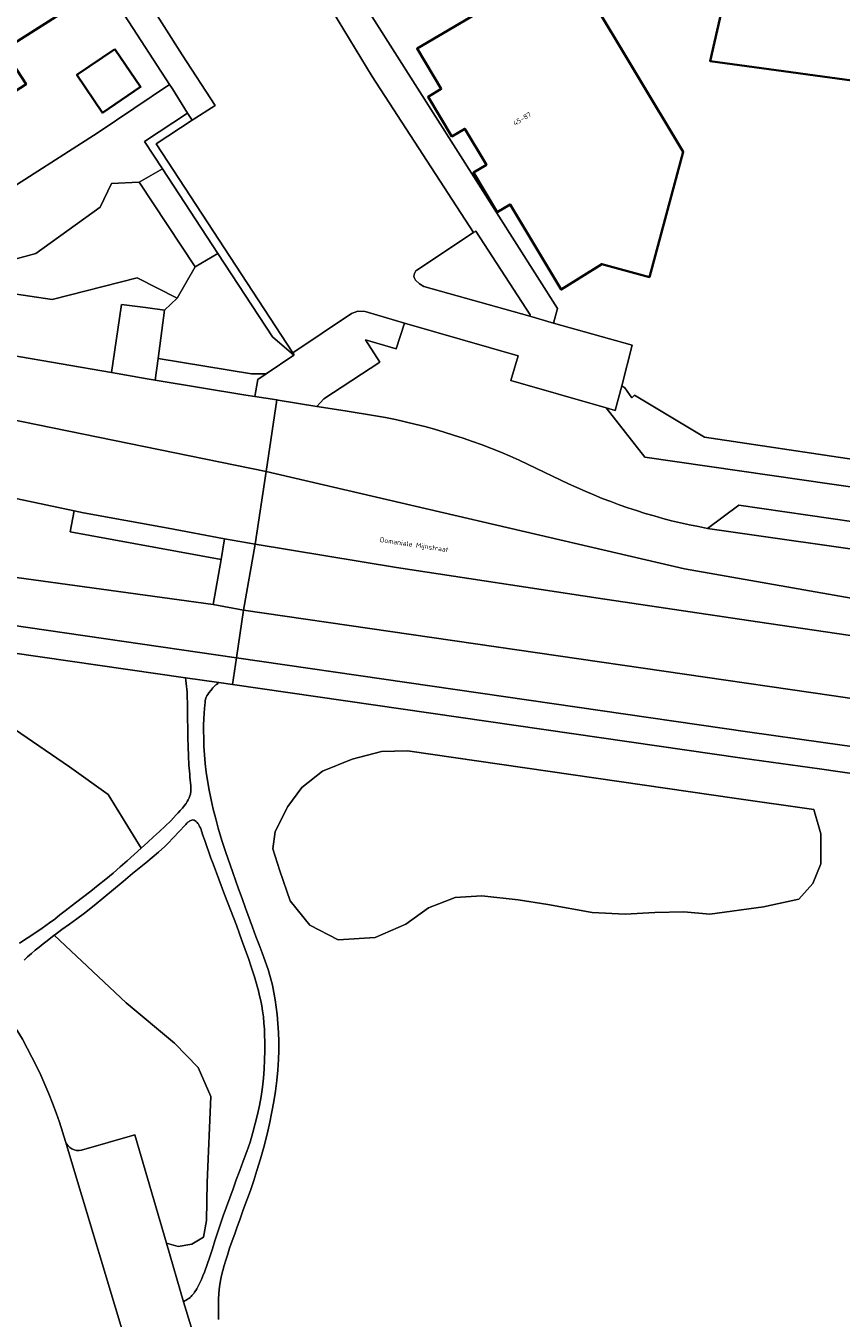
# Model space of a CAD drawing. Header units: metres. Extents: x 197700 to 204338, y 317132 to 325229.
# Tile 748 of 1056: x 203459 to 203519, y 319061 to 319156. Entities that reach past the tile are written whole.
import ezdxf
from ezdxf.enums import TextEntityAlignment as Align

# ---------------------------------------------------------------- set-up
doc = ezdxf.new("R2010")
doc.units = ezdxf.units.M
for name, color, linetype, lineweight in [('B-WE-GR-BEPLANTING_CULTUUR_BOSPLANTSOEN-GV', 90, 'Continuous', 18), ('B-WE-GR-BEPLANTING_CULTUUR_HEESTERS-GV', 90, 'Continuous', 18), ('B-WE-OG-BEBOUWING-GV', 7, 'Continuous', 35), ('B-WE-OG-BEBOUWING-T18', 10, 'Continuous', 18), ('B-WE-OG-TERREIN_CULTUURSCHEIDING-GV', 7, 'Continuous', 18), ('B-WE-OG-TERREIN_ERF-GV', 7, 'Continuous', 18), ('B-WE-OG-TOPOGRAFIE-T18', 10, 'Continuous', 18), ('B-WE-VH-VERHARDING_ASFALT-GV', 252, 'Continuous', 18), ('B-WE-VH-VERHARDING_BETONSTRAATSTEEN-GV', 252, 'Continuous', 18), ('B-WE-VH-VERHARDING_GESLOTEN-GV', 252, 'Continuous', 18), ('B-WE-VH-VERHARDING_OPEN-GV', 252, 'Continuous', 18), ('B-WE-VH-VERHARDING_SIERBESTRATING-GV', 252, 'Continuous', 18), ('B-WE-VH-VERHARDING_TEGEL-GV', 252, 'Continuous', 18)]:
    doc.layers.add(name, color=color, linetype=linetype, lineweight=lineweight)
doc.styles.add('NLCS-ISO-M200-T18', font='NLCS-ISO.ttf', dxfattribs={"height": 0.36})

msp = doc.modelspace()

# ---------------------------------------------------------------- linework, layer by layer
at = {"layer": 'B-WE-GR-BEPLANTING_CULTUUR_BOSPLANTSOEN-GV'}
msp.add_lwpolyline([(203487.469, 319102.753), (203485.54, 319102.724), (203483.4, 319102.146), (203481.202, 319101.278), (203479.698, 319100.063), (203478.657, 319098.675), (203477.731, 319096.824), (203477.558, 319095.551), (203478.078, 319093.931), (203478.83, 319091.733), (203480.276, 319089.94), (203482.358, 319088.841), (203485.077, 319089.014), (203487.333, 319089.998), (203489.01, 319091.213), (203490.976, 319091.965), (203492.943, 319092.08), (203495.604, 319091.791), (203497.801, 319091.444), (203501.04, 319090.866), (203503.47, 319090.75), (203505.668, 319090.866), (203507.808, 319090.923), (203509.716, 319090.75), (203513.649, 319091.27), (203516.252, 319091.849), (203517.293, 319093.006), (203517.871, 319094.452), (203517.871, 319096.65), (203517.37, 319098.458), (203511.677, 319099.254)], close=True, dxfattribs=at)
msp.add_lwpolyline([(203463.487, 319073.378), (203467.394, 319074.506), (203469.734, 319066.518), (203470.597, 319066.291), (203471.605, 319066.459), (203472.445, 319066.962), (203472.669, 319068.194), (203472.724, 319070.994), (203473.004, 319077.321), (203472.053, 319079.449), (203470.317, 319081.241), (203466.762, 319084.209), (203461.467, 319089.19), (203460.947, 319088.79), (203460.655, 319088.557), (203460.363, 319088.322), (203460.074, 319088.085), (203459.79, 319087.841), (203459.514, 319087.59), (203459.26, 319087.346)], dxfattribs=at)
for points in [[(203457.137, 319084.692, -0.081818), (203462.304, 319074.002)], [(203462.304, 319074.002, 0.390291), (203463.487, 319073.378)]]:
    msp.add_lwpolyline(points, format="xyb", dxfattribs=at)
at = {"layer": 'B-WE-GR-BEPLANTING_CULTUUR_HEESTERS-GV'}
for points in [[(203479.026, 319132.066), (203468.98, 319147.45), (203471.623, 319149.175), (203471.288, 319149.706), (203468.118, 319147.607), (203469.43, 319145.603), (203473.514, 319139.366), (203477.524, 319133.244), (203479.096, 319131.895), (203479.132, 319131.919)], [(203467.719, 319144.631), (203465.673, 319144.537), (203464.846, 319142.78), (203460.128, 319139.38), (203454.68, 319137.895), (203454.724, 319136.963), (203461.324, 319135.978), (203467.562, 319137.583), (203470.505, 319136.091), (203471.843, 319138.394)]]:
    msp.add_lwpolyline(points, close=True, dxfattribs=at)
for points in [[(203496.456, 319134.768), (203496.483, 319134.856), (203492.494, 319141.019), (203492.326, 319140.92), (203488.156, 319138.156)], [(203488.049, 319137.417), (203488.337, 319137.151), (203488.675, 319136.954), (203496.456, 319134.768)], [(203458.927, 319088.605), (203459.482, 319088.967), (203460.032, 319089.335), (203460.578, 319089.711), (203461.116, 319090.096), (203461.506, 319090.386), (203461.892, 319090.682), (203462.275, 319090.982), (203463.039, 319091.583), (203464.152, 319092.447), (203464.706, 319092.882), (203465.256, 319093.322), (203465.799, 319093.77), (203466.319, 319094.214), (203466.833, 319094.665), (203467.342, 319095.122), (203467.86, 319095.594), (203465.442, 319099.54), (203462.602, 319101.584), (203458.557, 319104.355)]]:
    msp.add_lwpolyline(points, dxfattribs=at)
msp.add_lwpolyline([(203488.156, 319138.156, 0.423484), (203488.049, 319137.417)], format="xyb", dxfattribs=at)
at = {"layer": 'B-WE-OG-BEBOUWING-GV'}
for points in [[(203523.302, 319172.536), (203520.97, 319173.076), (203520.923, 319172.887), (203514.495, 319174.404), (203509.722, 319153.532), (203523.387, 319151.67), (203523.582, 319152.951), (203550.555, 319149.065), (203555.504, 319148.352), (203555.569, 319148.589), (203566.119, 319147.086), (203567.667, 319157.825), (203562.718, 319158.538), (203542.744, 319161.416), (203543.126, 319164.417), (203522.486, 319168.865)], [(203459.275, 319162.003), (203451.887, 319157.252), (203451.959, 319157.142), (203454.834, 319152.755), (203452.723, 319151.346), (203452.771, 319151.27), (203454.455, 319148.654), (203459.4, 319151.834), (203457.76, 319154.358), (203462.327, 319157.257)], [(203465.93, 319154.414), (203463.141, 319152.519), (203465.031, 319149.738), (203467.82, 319151.632)]]:
    msp.add_lwpolyline(points, close=True, dxfattribs=at)
msp.add_lwpolyline([(203494.769, 319158.361), (203488.164, 319154.453), (203489.943, 319151.488), (203488.98, 319150.91), (203490.73, 319147.994), (203491.672, 319148.56), (203493.268, 319145.903), (203492.316, 319145.332), (203494.067, 319142.419), (203495.007, 319142.985), (203498.78, 319136.711), (203501.751, 319138.589), (203505.261, 319137.638), (203507.754, 319146.845), (203500.729, 319158.569)], dxfattribs=at)
at = {"layer": 'B-WE-OG-TERREIN_CULTUURSCHEIDING-GV'}
for points in [[(203274.767, 319169.809), (203349.157, 319153.345), (203373.512, 319148.079), (203399.002, 319142.896), (203424.096, 319138.041), (203447.15, 319133.815), (203465.692, 319130.603)], [(203450.457, 319116.654), (203473.173, 319113.533), (203473.745, 319116.844), (203462.635, 319118.878), (203462.94, 319120.434), (203449.479, 319123.268), (203436.616, 319126.24), (203417.9, 319130.89), (203407.485, 319133.425), (203396.888, 319135.847), (203389.289, 319137.464), (203376.394, 319139.876), (203358.688, 319143.063), (203273.286, 319159.073)], [(203452.985, 319137.895), (203454.68, 319137.895), (203460.128, 319139.38), (203464.846, 319142.78), (203465.673, 319144.537), (203467.719, 319144.631), (203469.43, 319145.603), (203468.118, 319147.607), (203471.288, 319149.706), (203470.165, 319151.487), (203469.959, 319151.805), (203464.708, 319148.268), (203454.58, 319141.802), (203447.374, 319143.654), (203438.318, 319145.996), (203428.429, 319148.803)], [(203465.692, 319130.603), (203466.266, 319134.607), (203466.413, 319135.63), (203468.188, 319135.396), (203469.595, 319135.21), (203470.505, 319136.091), (203467.562, 319137.583), (203461.324, 319135.978), (203454.724, 319136.963), (203454.68, 319137.895), (203452.985, 319137.895)], [(203523.433, 319121.715), (203504.915, 319124.376), (203502.093, 319128.015), (203495.063, 319130.018), (203495.616, 319131.85), (203487.241, 319134.249), (203486.637, 319132.356), (203484.371, 319133.012), (203485.427, 319131.374), (203481.316, 319128.664), (203480.796, 319128.118), (203482.882, 319127.783), (203485.12, 319127.428)], [(203496.354, 319123.838), (203499.322, 319122.424)], [(203509.53, 319119.142), (203511.842, 319120.84), (203535.548, 319117.424)], [(203476.256, 319117.973), (203475.386, 319113.114), (203518.656, 319106.83), (203530.125, 319105.142), (203531.247, 319104.897), (203531.36, 319104.7), (203531.82, 319104.654)], [(203542.019, 319101.594), (203542.881, 319104.02), (203542.89, 319104.331), (203542.711, 319104.587), (203542.701, 319104.594), (203541.743, 319105.299), (203540.134, 319106.274), (203538.378, 319106.946), (203532.294, 319108.679), (203525.876, 319110.376), (203524.059, 319110.672), (203513.225, 319112.266), (203501.488, 319113.996), (203486.657, 319116.261), (203476.256, 319117.973)], [(203471.132, 319108.145), (203451.924, 319110.921)], [(203458.557, 319104.355), (203462.602, 319101.584), (203465.442, 319099.54), (203467.86, 319095.594), (203468.35, 319096.046), (203468.777, 319096.436), (203469.205, 319096.825), (203469.628, 319097.219), (203470.041, 319097.623), (203470.438, 319098.042), (203470.591, 319098.208), (203470.747, 319098.373), (203470.898, 319098.541), (203471.04, 319098.716), (203471.167, 319098.9), (203471.247, 319099.031), (203471.324, 319099.165), (203471.395, 319099.303), (203471.456, 319099.443), (203471.501, 319099.586), (203471.532, 319099.785), (203471.532, 319099.99), (203471.515, 319100.199), (203471.492, 319100.409), (203471.474, 319100.617), (203471.46, 319100.835), (203471.442, 319101.054), (203471.403, 319101.49), (203471.386, 319101.708), (203471.348, 319102.387), (203471.323, 319103.067), (203471.307, 319103.747), (203471.295, 319104.428), (203471.281, 319105.108), (203471.276, 319105.504), (203471.273, 319106.296), (203471.264, 319106.692), (203471.243, 319107.087), (203471.225, 319107.299), (203471.203, 319107.51), (203471.155, 319107.933), (203471.132, 319108.145)], [(203473.575, 319107.792), (203473.499, 319107.721), (203473.402, 319107.651), (203473.356, 319107.614), (203473.281, 319107.544), (203473.21, 319107.469), (203473.143, 319107.39), (203473.077, 319107.309), (203473.013, 319107.228), (203472.85, 319107.027), (203472.772, 319106.923), (203472.703, 319106.816), (203472.647, 319106.704), (203472.606, 319106.576), (203472.58, 319106.44), (203472.565, 319106.301), (203472.553, 319106.161), (203472.493, 319105.568), (203472.468, 319105.111), (203472.459, 319104.652), (203472.461, 319104.194), (203472.468, 319103.736), (203472.488, 319103.103), (203472.526, 319102.469), (203472.581, 319101.836), (203472.653, 319101.205), (203472.74, 319100.578), (203472.862, 319099.87), (203473.008, 319099.165), (203473.173, 319098.464), (203473.352, 319097.766), (203473.539, 319097.071), (203473.804, 319096.166), (203474.096, 319095.269), (203474.406, 319094.376), (203475.04, 319092.597), (203475.291, 319091.895), (203475.546, 319091.195), (203476.062, 319089.796), (203476.316, 319089.095), (203476.542, 319088.49), (203476.775, 319087.886), (203477.003, 319087.281), (203477.213, 319086.671), (203477.392, 319086.053), (203477.519, 319085.519), (203477.629, 319084.98), (203477.723, 319084.437), (203477.803, 319083.891), (203477.869, 319083.346), (203477.93, 319082.687), (203477.969, 319082.024), (203477.988, 319081.36), (203477.988, 319080.696), (203477.97, 319080.034), (203477.923, 319079.262), (203477.846, 319078.49), (203477.746, 319077.72), (203477.626, 319076.953), (203477.491, 319076.19), (203477.314, 319075.317), (203477.111, 319074.448), (203476.885, 319073.584), (203476.642, 319072.724), (203476.387, 319071.869), (203476.153, 319071.139), (203475.903, 319070.413), (203475.644, 319069.691), (203475.383, 319068.969), (203475.125, 319068.246), (203474.938, 319067.725), (203474.748, 319067.206), (203474.559, 319066.686), (203474.377, 319066.163), (203474.209, 319065.637), (203474.096, 319065.266), (203473.984, 319064.893), (203473.879, 319064.52), (203473.785, 319064.144), (203473.708, 319063.765), (203473.64, 319063.307), (203473.593, 319062.845), (203473.564, 319062.38), (203473.55, 319061.914), (203473.548, 319061.45), (203473.56, 319060.898)], [(203531.213, 319099.487), (203530.453, 319099.59), (203517.785, 319101.429), (203512.099, 319102.224), (203474.581, 319107.647), (203473.575, 319107.792)]]:
    msp.add_lwpolyline(points, dxfattribs=at)
for points in [[(203469.43, 319145.603), (203467.719, 319144.631), (203471.843, 319138.394), (203473.514, 319139.366)], [(203477.063, 319130.515), (203479.096, 319131.895), (203477.524, 319133.244), (203473.514, 319139.366), (203471.843, 319138.394), (203470.505, 319136.091), (203469.595, 319135.21), (203469.118, 319131.647), (203475.977, 319130.515)], [(203487.469, 319102.753), (203511.677, 319099.254), (203517.37, 319098.458), (203517.871, 319096.65), (203517.871, 319094.452), (203517.293, 319093.006), (203516.252, 319091.849), (203513.649, 319091.27), (203509.716, 319090.75), (203507.808, 319090.923), (203505.668, 319090.866), (203503.47, 319090.75), (203501.04, 319090.866), (203497.801, 319091.444), (203495.604, 319091.791), (203492.943, 319092.08), (203490.976, 319091.965), (203489.01, 319091.213), (203487.333, 319089.998), (203485.077, 319089.014), (203482.358, 319088.841), (203480.276, 319089.94), (203478.83, 319091.733), (203478.078, 319093.931), (203477.558, 319095.551), (203477.731, 319096.824), (203478.657, 319098.675), (203479.698, 319100.063), (203481.202, 319101.278), (203483.4, 319102.146), (203485.54, 319102.724)], [(203461.467, 319089.19), (203466.762, 319084.209), (203470.317, 319081.241), (203472.053, 319079.449), (203473.004, 319077.321), (203472.724, 319070.994), (203472.669, 319068.194), (203472.445, 319066.962), (203471.605, 319066.459), (203470.597, 319066.291), (203469.734, 319066.518), (203470.994, 319062.216), (203471.091, 319062.277), (203471.189, 319062.336), (203471.286, 319062.396), (203471.38, 319062.46), (203471.468, 319062.531), (203471.539, 319062.599), (203471.606, 319062.673), (203471.67, 319062.749), (203471.731, 319062.828), (203471.79, 319062.907), (203471.879, 319063.038), (203471.961, 319063.174), (203472.038, 319063.315), (203472.111, 319063.457), (203472.182, 319063.599), (203472.305, 319063.861), (203472.415, 319064.13), (203472.518, 319064.402), (203472.717, 319064.948), (203472.923, 319065.529), (203473.113, 319066.115), (203473.296, 319066.704), (203473.48, 319067.292), (203473.673, 319067.878), (203473.904, 319068.54), (203474.142, 319069.2), (203474.625, 319070.518), (203474.863, 319071.178), (203475.119, 319071.874), (203475.381, 319072.568), (203475.639, 319073.264), (203475.88, 319073.964), (203476.094, 319074.672), (203476.267, 319075.33), (203476.425, 319075.993), (203476.566, 319076.661), (203476.686, 319077.331), (203476.784, 319078.004), (203476.858, 319078.671), (203476.911, 319079.342), (203476.944, 319080.015), (203476.959, 319080.688), (203476.955, 319081.36), (203476.945, 319081.816), (203476.93, 319082.274), (203476.904, 319082.73), (203476.865, 319083.185), (203476.807, 319083.637), (203476.744, 319084.003), (203476.668, 319084.368), (203476.583, 319084.731), (203476.492, 319085.093), (203476.398, 319085.453), (203476.204, 319086.131), (203475.987, 319086.803), (203475.755, 319087.471), (203475.516, 319088.136), (203475.279, 319088.802), (203474.87, 319089.934), (203474.443, 319091.059), (203474.01, 319092.182), (203473.579, 319093.306), (203473.16, 319094.435), (203473.005, 319094.867), (203472.546, 319096.166), (203472.391, 319096.598), (203472.35, 319096.721), (203472.312, 319096.845), (203472.272, 319096.968), (203472.227, 319097.089), (203472.171, 319097.204), (203472.129, 319097.28), (203472.085, 319097.355), (203472.037, 319097.428), (203471.984, 319097.496), (203471.905, 319097.57), (203471.849, 319097.614), (203471.769, 319097.661), (203471.662, 319097.679), (203471.592, 319097.663), (203471.521, 319097.635), (203471.452, 319097.6), (203471.388, 319097.564), (203471.303, 319097.505), (203471.226, 319097.432), (203471.155, 319097.351), (203471.085, 319097.268), (203471.012, 319097.189), (203470.729, 319096.897), (203470.172, 319096.305), (203469.891, 319096.012), (203469.602, 319095.727), (203469.147, 319095.312), (203468.677, 319094.913), (203468.199, 319094.523), (203467.718, 319094.136), (203467.241, 319093.745), (203466.535, 319093.151), (203465.831, 319092.555), (203465.124, 319091.962), (203464.411, 319091.376), (203463.688, 319090.804), (203463.144, 319090.396), (203462.591, 319089.999), (203462.036, 319089.605), (203461.486, 319089.205)]]:
    msp.add_lwpolyline(points, close=True, dxfattribs=at)
for points in [[(203485.12, 319127.428, -0.066932), (203496.354, 319123.838)], [(203499.322, 319122.424, 0.066596), (203509.53, 319119.142)]]:
    msp.add_lwpolyline(points, format="xyb", dxfattribs=at)
at = {"layer": 'B-WE-OG-TERREIN_ERF-GV'}
for points in [[(203566.119, 319147.086), (203555.569, 319148.589), (203555.504, 319148.352), (203550.555, 319149.065), (203523.582, 319152.951), (203523.387, 319151.67), (203509.722, 319153.532), (203514.495, 319174.404)], [(203375.993, 319160.016), (203409.78, 319154.214), (203414.595, 319152.816), (203427.581, 319149.058), (203426.879, 319151.544), (203429.447, 319152.27), (203430.279, 319149.326), (203428.429, 319148.803), (203438.318, 319145.996), (203447.374, 319143.654), (203454.58, 319141.802), (203464.708, 319148.268), (203469.959, 319151.805), (203463.337, 319162.042)], [(203483.529, 319158.905), (203498.505, 319135.316), (203498.208, 319134.242), (203504.007, 319132.619), (203503.244, 319129.631), (203503.451, 319129.495), (203503.981, 319128.755), (203504.159, 319128.95), (203509.314, 319125.854), (203523.427, 319123.752), (203530.464, 319122.736), (203545.998, 319120.598), (203546.029, 319120.717), (203548.575, 319120.357), (203554.43, 319119.53)], [(203500.729, 319158.569), (203507.754, 319146.845), (203505.261, 319137.638), (203501.751, 319138.589), (203498.78, 319136.711), (203495.007, 319142.985), (203494.067, 319142.419), (203492.316, 319145.332), (203493.268, 319145.903), (203491.672, 319148.56), (203490.73, 319147.994), (203488.98, 319150.91), (203489.943, 319151.488), (203488.164, 319154.453), (203494.769, 319158.361)]]:
    msp.add_lwpolyline(points, dxfattribs=at)
for points in [[(203444.208, 319166.167), (203448.413, 319168.872), (203450.039, 319166.344), (203451.664, 319163.817), (203456.223, 319166.749), (203459.275, 319162.003), (203462.327, 319157.257), (203457.76, 319154.358), (203459.4, 319151.834), (203454.455, 319148.654), (203452.771, 319151.27), (203452.723, 319151.346), (203454.834, 319152.755), (203451.959, 319157.142), (203451.887, 319157.252), (203451.596, 319157.695), (203448.981, 319161.685), (203448.836, 319161.906), (203447.049, 319160.735), (203445.378, 319163.29), (203443.708, 319165.845)], [(203465.93, 319154.414), (203467.82, 319151.632), (203465.031, 319149.738), (203463.141, 319152.519)]]:
    msp.add_lwpolyline(points, close=True, dxfattribs=at)
at = {"layer": 'B-WE-VH-VERHARDING_ASFALT-GV'}
for points in [[(203237.943, 319170.701), (203274.025, 319164.592), (203356.996, 319147.211), (203397.472, 319139.605), (203477.063, 319123.315), (203477.859, 319128.59), (203476.23, 319128.852), (203475.577, 319128.957), (203468.904, 319130.052), (203468.313, 319130.149), (203465.692, 319130.603), (203447.15, 319133.815), (203424.096, 319138.041), (203399.002, 319142.896), (203373.512, 319148.079), (203349.157, 319153.345), (203274.767, 319169.809), (203274.329, 319169.906), (203258.626, 319173.08), (203257.63, 319173.281), (203255.075, 319173.795), (203252.157, 319174.305)], [(203488.156, 319138.156), (203492.326, 319140.92), (203484.859, 319152.397), (203481.123, 319158.6), (203472.756, 319171.623), (203467.651, 319168.385), (203469.208, 319165.958)], [(203474.01, 319118.381), (203476.256, 319117.973), (203477.063, 319123.315), (203397.472, 319139.605), (203356.996, 319147.211), (203274.025, 319164.592), (203237.943, 319170.701)], [(203247.442, 319164.256), (203250.178, 319163.738), (203257.849, 319162.286), (203258.009, 319162.256), (203263.452, 319161.127), (203265.953, 319160.525), (203273.286, 319159.073), (203358.688, 319143.063), (203376.394, 319139.876), (203389.289, 319137.464), (203396.888, 319135.847), (203407.485, 319133.425), (203417.9, 319130.89), (203436.616, 319126.24), (203449.479, 319123.268), (203462.94, 319120.434), (203463.62, 319120.291), (203469.851, 319119.146), (203474.01, 319118.381)], [(203467.076, 319160.012), (203470.876, 319153.996), (203473.307, 319150.269), (203471.623, 319149.175), (203468.98, 319147.45), (203479.026, 319132.066), (203483.333, 319134.947), (203483.82, 319135.127), (203484.341, 319135.111), (203487.241, 319134.249), (203495.616, 319131.85), (203495.063, 319130.018), (203502.093, 319128.015), (203502.754, 319127.826), (203503.244, 319129.631), (203504.007, 319132.619), (203498.208, 319134.242), (203496.456, 319134.768), (203488.675, 319136.954), (203488.337, 319137.151), (203488.049, 319137.417)], [(203477.859, 319128.59), (203477.063, 319123.315), (203507.853, 319116.173), (203542.562, 319110.052)], [(203485.12, 319127.428), (203482.882, 319127.783), (203480.796, 319128.118), (203477.941, 319128.577), (203477.859, 319128.59)], [(203499.322, 319122.424), (203496.354, 319123.838)], [(203543.113, 319110.372), (203544.959, 319110.069), (203546.195, 319113.905), (203546, 319113.929), (203537.41, 319115.156), (203509.53, 319119.142)], [(203452.586, 319112.847), (203474.871, 319109.616), (203475.386, 319113.114), (203473.173, 319113.533), (203450.457, 319116.654)], [(203531.82, 319104.654), (203531.36, 319104.7), (203531.247, 319104.897), (203530.125, 319105.142), (203518.656, 319106.83), (203475.386, 319113.114), (203474.871, 319109.616), (203512.491, 319104.161), (203518.059, 319103.386), (203529.11, 319101.823), (203530.935, 319101.568), (203533.556, 319101.149)]]:
    msp.add_lwpolyline(points, dxfattribs=at)
for points in [[(203488.049, 319137.417, -0.423484), (203488.156, 319138.156)], [(203496.354, 319123.838, 0.066932), (203485.12, 319127.428)], [(203509.53, 319119.142, -0.066596), (203499.322, 319122.424)]]:
    msp.add_lwpolyline(points, format="xyb", dxfattribs=at)
for points in [[(203542.562, 319110.052), (203507.853, 319116.173), (203477.063, 319123.315), (203476.256, 319117.973), (203486.657, 319116.261), (203501.488, 319113.996), (203513.225, 319112.266), (203524.059, 319110.672), (203525.876, 319110.376), (203532.294, 319108.679), (203538.378, 319106.946), (203540.134, 319106.274), (203541.743, 319105.299), (203542.701, 319104.594), (203544.478, 319108.54), (203542.744, 319109.279), (203542.544, 319109.46), (203542.498, 319109.727), (203542.537, 319109.959), (203542.547, 319110.005)], [(203537.41, 319115.156), (203537.2, 319115.231), (203537.031, 319115.377), (203535.548, 319117.424), (203511.842, 319120.84), (203509.53, 319119.142)]]:
    msp.add_lwpolyline(points, close=True, dxfattribs=at)
at = {"layer": 'B-WE-VH-VERHARDING_BETONSTRAATSTEEN-GV'}
for points in [[(203462.304, 319074.002, 0.081818), (203457.137, 319084.692)], [(203463.487, 319073.378, -0.390291), (203462.304, 319074.002)]]:
    msp.add_lwpolyline(points, format="xyb", dxfattribs=at)
for points in [[(203462.304, 319074.002), (203467.173, 319057.767)], [(203467.173, 319057.767), (203462.304, 319074.002)], [(203467.842, 319058.976), (203471.642, 319060.003), (203471.538, 319060.358), (203470.994, 319062.216), (203469.734, 319066.518), (203467.394, 319074.506), (203463.487, 319073.378)]]:
    msp.add_lwpolyline(points, dxfattribs=at)
at = {"layer": 'B-WE-VH-VERHARDING_GESLOTEN-GV'}
for points in [[(203473.56, 319060.898), (203473.548, 319061.45), (203473.55, 319061.914), (203473.564, 319062.38), (203473.593, 319062.845), (203473.64, 319063.307), (203473.708, 319063.765), (203473.785, 319064.144), (203473.879, 319064.52), (203473.984, 319064.893), (203474.096, 319065.266), (203474.209, 319065.637), (203474.377, 319066.163), (203474.559, 319066.686), (203474.748, 319067.206), (203474.938, 319067.725), (203475.125, 319068.246), (203475.383, 319068.969), (203475.644, 319069.691), (203475.903, 319070.413), (203476.153, 319071.139), (203476.387, 319071.869), (203476.642, 319072.724), (203476.885, 319073.584), (203477.111, 319074.448), (203477.314, 319075.317), (203477.491, 319076.19), (203477.626, 319076.953), (203477.746, 319077.72), (203477.846, 319078.49), (203477.923, 319079.262), (203477.97, 319080.034), (203477.988, 319080.696), (203477.988, 319081.36), (203477.969, 319082.024), (203477.93, 319082.687), (203477.869, 319083.346), (203477.803, 319083.891), (203477.723, 319084.437), (203477.629, 319084.98), (203477.519, 319085.519), (203477.392, 319086.053), (203477.213, 319086.671), (203477.003, 319087.281), (203476.775, 319087.886), (203476.542, 319088.49), (203476.316, 319089.095), (203476.062, 319089.796), (203475.546, 319091.195), (203475.291, 319091.895), (203475.04, 319092.597), (203474.406, 319094.376), (203474.096, 319095.269), (203473.804, 319096.166), (203473.539, 319097.071), (203473.352, 319097.766), (203473.173, 319098.464), (203473.008, 319099.165), (203472.862, 319099.87), (203472.74, 319100.578), (203472.653, 319101.205), (203472.581, 319101.836), (203472.526, 319102.469), (203472.488, 319103.103), (203472.468, 319103.736), (203472.461, 319104.194), (203472.459, 319104.652), (203472.468, 319105.111), (203472.493, 319105.568), (203472.553, 319106.161), (203472.565, 319106.301), (203472.58, 319106.44), (203472.606, 319106.576), (203472.647, 319106.704), (203472.703, 319106.816), (203472.772, 319106.923), (203472.85, 319107.027), (203473.013, 319107.228), (203473.077, 319107.309), (203473.143, 319107.39), (203473.21, 319107.469), (203473.281, 319107.544), (203473.356, 319107.614), (203473.402, 319107.651), (203473.499, 319107.721), (203473.575, 319107.792), (203471.132, 319108.145), (203471.155, 319107.933), (203471.203, 319107.51), (203471.225, 319107.299), (203471.243, 319107.087), (203471.264, 319106.692), (203471.273, 319106.296), (203471.276, 319105.504), (203471.281, 319105.108), (203471.295, 319104.428), (203471.307, 319103.747), (203471.323, 319103.067), (203471.348, 319102.387), (203471.386, 319101.708), (203471.403, 319101.49), (203471.442, 319101.054), (203471.46, 319100.835), (203471.474, 319100.617), (203471.492, 319100.409), (203471.515, 319100.199), (203471.532, 319099.99), (203471.532, 319099.785), (203471.501, 319099.586), (203471.456, 319099.443), (203471.395, 319099.303), (203471.324, 319099.165), (203471.247, 319099.031), (203471.167, 319098.9), (203471.04, 319098.716), (203470.898, 319098.541), (203470.747, 319098.373), (203470.591, 319098.208), (203470.438, 319098.042), (203470.041, 319097.623), (203469.628, 319097.219), (203469.205, 319096.825), (203468.777, 319096.436), (203468.35, 319096.046), (203467.86, 319095.594), (203467.342, 319095.122), (203466.833, 319094.665), (203466.319, 319094.214), (203465.799, 319093.77), (203465.256, 319093.322), (203464.706, 319092.882), (203464.152, 319092.447), (203463.039, 319091.583), (203462.275, 319090.982), (203461.892, 319090.682), (203461.506, 319090.386), (203461.116, 319090.096), (203460.578, 319089.711), (203460.032, 319089.335), (203459.482, 319088.967), (203458.927, 319088.605)], [(203459.26, 319087.346), (203459.514, 319087.59), (203459.79, 319087.841), (203460.074, 319088.085), (203460.363, 319088.322), (203460.655, 319088.557), (203460.947, 319088.79), (203461.467, 319089.19), (203461.486, 319089.205), (203462.036, 319089.605), (203462.591, 319089.999), (203463.144, 319090.396), (203463.688, 319090.804), (203464.411, 319091.376), (203465.124, 319091.962), (203465.831, 319092.555), (203466.535, 319093.151), (203467.241, 319093.745), (203467.718, 319094.136), (203468.199, 319094.523), (203468.677, 319094.913), (203469.147, 319095.312), (203469.602, 319095.727), (203469.891, 319096.012), (203470.172, 319096.305), (203470.729, 319096.897), (203471.012, 319097.189), (203471.085, 319097.268), (203471.155, 319097.351), (203471.226, 319097.432), (203471.303, 319097.505), (203471.388, 319097.564), (203471.452, 319097.6), (203471.521, 319097.635), (203471.592, 319097.663), (203471.662, 319097.679), (203471.769, 319097.661), (203471.849, 319097.614), (203471.905, 319097.57), (203471.984, 319097.496), (203472.037, 319097.428), (203472.085, 319097.355), (203472.129, 319097.28), (203472.171, 319097.204), (203472.227, 319097.089), (203472.272, 319096.968), (203472.312, 319096.845), (203472.35, 319096.721), (203472.391, 319096.598), (203472.546, 319096.166), (203473.005, 319094.867), (203473.16, 319094.435), (203473.579, 319093.306), (203474.01, 319092.182), (203474.443, 319091.059), (203474.87, 319089.934), (203475.279, 319088.802), (203475.516, 319088.136), (203475.755, 319087.471), (203475.987, 319086.803), (203476.204, 319086.131), (203476.398, 319085.453), (203476.492, 319085.093), (203476.583, 319084.731), (203476.668, 319084.368), (203476.744, 319084.003), (203476.807, 319083.637), (203476.865, 319083.185), (203476.904, 319082.73), (203476.93, 319082.274), (203476.945, 319081.816), (203476.955, 319081.36), (203476.959, 319080.688), (203476.944, 319080.015), (203476.911, 319079.342), (203476.858, 319078.671), (203476.784, 319078.004), (203476.686, 319077.331), (203476.566, 319076.661), (203476.425, 319075.993), (203476.267, 319075.33), (203476.094, 319074.672), (203475.88, 319073.964), (203475.639, 319073.264), (203475.381, 319072.568), (203475.119, 319071.874), (203474.863, 319071.178), (203474.625, 319070.518), (203474.142, 319069.2), (203473.904, 319068.54), (203473.673, 319067.878), (203473.48, 319067.292), (203473.296, 319066.704), (203473.113, 319066.115), (203472.923, 319065.529), (203472.717, 319064.948), (203472.518, 319064.402), (203472.415, 319064.13), (203472.305, 319063.861), (203472.182, 319063.599), (203472.111, 319063.457), (203472.038, 319063.315), (203471.961, 319063.174), (203471.879, 319063.038), (203471.79, 319062.907), (203471.731, 319062.828), (203471.67, 319062.749), (203471.606, 319062.673), (203471.539, 319062.599), (203471.468, 319062.531), (203471.38, 319062.46), (203471.286, 319062.396), (203471.189, 319062.336), (203471.091, 319062.277), (203470.994, 319062.216), (203471.538, 319060.358)]]:
    msp.add_lwpolyline(points, dxfattribs=at)
at = {"layer": 'B-WE-VH-VERHARDING_OPEN-GV'}
for points in [[(203465.692, 319130.603), (203468.313, 319130.149), (203468.904, 319130.052), (203469.118, 319131.647), (203469.595, 319135.21), (203468.188, 319135.396), (203466.413, 319135.63), (203466.266, 319134.607)], [(203477.941, 319128.577), (203480.796, 319128.118), (203481.316, 319128.664), (203485.427, 319131.374), (203484.371, 319133.012), (203486.637, 319132.356), (203487.241, 319134.249), (203484.341, 319135.111), (203483.82, 319135.127), (203483.333, 319134.947), (203479.026, 319132.066), (203479.132, 319131.919), (203479.096, 319131.895), (203477.063, 319130.515), (203476.454, 319130.101), (203476.23, 319128.852), (203477.859, 319128.59)], [(203474.01, 319118.381), (203469.851, 319119.146), (203463.62, 319120.291), (203462.94, 319120.434), (203462.635, 319118.878), (203473.745, 319116.844)], [(203476.256, 319117.973), (203474.01, 319118.381), (203473.745, 319116.844), (203473.173, 319113.533), (203475.386, 319113.114)]]:
    msp.add_lwpolyline(points, close=True, dxfattribs=at)
at = {"layer": 'B-WE-VH-VERHARDING_SIERBESTRATING-GV'}
msp.add_lwpolyline([(203468.904, 319130.052), (203475.577, 319128.957), (203476.23, 319128.852), (203476.454, 319130.101), (203477.063, 319130.515), (203475.977, 319130.515), (203469.118, 319131.647)], close=True, dxfattribs=at)
at = {"layer": 'B-WE-VH-VERHARDING_TEGEL-GV'}
for points in [[(203463.337, 319162.042), (203469.959, 319151.805), (203470.165, 319151.487), (203471.288, 319149.706), (203471.623, 319149.175), (203473.307, 319150.269), (203470.876, 319153.996), (203467.076, 319160.012)], [(203481.123, 319158.6), (203484.859, 319152.397), (203492.326, 319140.92), (203492.494, 319141.019), (203496.483, 319134.856), (203496.456, 319134.768), (203498.208, 319134.242), (203498.505, 319135.316), (203483.529, 319158.905)], [(203451.924, 319110.921), (203471.132, 319108.145), (203473.575, 319107.792), (203474.581, 319107.647), (203474.871, 319109.616), (203452.586, 319112.847)], [(203533.556, 319101.149), (203530.935, 319101.568), (203529.11, 319101.823), (203518.059, 319103.386), (203512.491, 319104.161), (203474.871, 319109.616), (203474.581, 319107.647), (203512.099, 319102.224), (203517.785, 319101.429), (203530.453, 319099.59), (203531.213, 319099.487)]]:
    msp.add_lwpolyline(points, dxfattribs=at)
msp.add_lwpolyline([(203547.865, 319118.101), (203548.575, 319120.357), (203546.029, 319120.717), (203545.998, 319120.598), (203530.464, 319122.736), (203523.427, 319123.752), (203509.314, 319125.854), (203504.159, 319128.95), (203503.981, 319128.755), (203503.451, 319129.495), (203503.244, 319129.631), (203502.754, 319127.826), (203502.093, 319128.015), (203504.915, 319124.376), (203523.433, 319121.715), (203537.621, 319119.566)], close=True, dxfattribs=at)

# ---------------------------------------------------------------- texts
at = {"layer": 'B-WE-OG-BEBOUWING-T18', "style": 'NLCS-ISO-M200-T18'}
msp.add_text('45-87', height=0.36, rotation=31, dxfattribs=at).set_placement((203495.899, 319149.291), align=Align.MIDDLE)
at = {"layer": 'B-WE-OG-TOPOGRAFIE-T18', "style": 'NLCS-ISO-M200-T18'}
msp.add_text('Domaniale Mijnstraat', height=0.36, rotation=351.4, dxfattribs=at).set_placement((203487.947, 319117.884), align=Align.MIDDLE)

doc.saveas('drawing.dxf')
